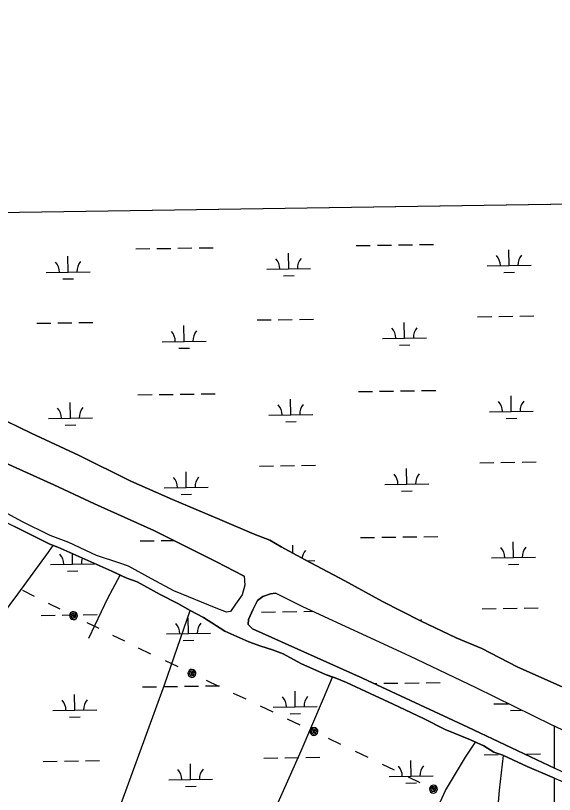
# Model space of a CAD drawing. Extents: x 3807117 to 3845308, y 337856 to 363736.
# Drawn here: x 3813028 to 3814255, y 360164 to 361939 of the extents above; entities that cross this region are included whole.
import ezdxf

# ---------------------------------------------------------------- set-up
doc = ezdxf.new("R2010")
doc.units = 0
for name, color, linetype in [('V-GRID-FRAM', 7, 'Continuous'), ('V-TOPO-SHOR', 7, 'Continuous'), ('V-UTIL-LINE', 7, 'Continuous'), ('V-WETL-SWMP', 7, 'Continuous')]:
    doc.layers.add(name, color=color, linetype=linetype)

msp = doc.modelspace()

# ---------------------------------------------------------------- linework, layer by layer
at = {"layer": 'V-GRID-FRAM'}
msp.add_lwpolyline([(3811100.6, 361461.9), (3842914.2, 361938.5), (3843194.5, 343758.3), (3811365, 343281.4), (3811100.6, 361461.9)], dxfattribs=at)
at = {"layer": 'V-TOPO-SHOR'}
for points in [[(3813548.9, 360661.8), (3813547.4, 360662.7), (3813485.7, 360694.4), (3813343.3, 360765.6), (3813207.9, 360826.3), (3813115.3, 360869.8), (3812896.5, 360968.5), (3812727.5, 361045), (3812549.3, 361130.7), (3812379.6, 361204.5), (3812142, 361299.5), (3812066.3, 361324.2), (3812048.9, 361331.2)], [(3812944.8, 361044.7), (3813063.6, 360987.6), (3813173.3, 360936.1), (3813290.6, 360878.3), (3813385.6, 360836.4), (3813493.2, 360791), (3813571.4, 360757.4), (3813607, 360743.7), (3813632.9, 360728.5), (3813687.4, 360698.9), (3813777.6, 360650.7), (3813863.5, 360603.9), (3813950.2, 360559.8), (3814031.2, 360521.3), (3814089.9, 360496.6), (3814170.3, 360455.3), (3814287.6, 360402.4)], [(3813548.9, 360661.8), (3813550.4, 360641.4), (3813544.4, 360618.8), (3813529.4, 360597.6), (3813517.3, 360581.1), (3813508.4, 360579.7), (3813485.2, 360588.4), (3813388.7, 360628.1), (3813338.1, 360655.7), (3813285.4, 360684), (3813265.6, 360691.4), (3813212.3, 360708.8), (3813150, 360738.5), (3813106.9, 360753.9), (3813042.6, 360786.2), (3812955, 360834.1), (3812899.6, 360855.6), (3812849, 360880.5), (3812784, 360909.4), (3812653.4, 360973.4), (3812536.1, 361027.2)], [(3812920.3, 360827.1), (3813062.6, 360756.3), (3813106.4, 360734.1), (3813113.9, 360731.4), (3813124.8, 360727.4), (3813247.3, 360672.9), (3813266.9, 360663.6), (3813281.5, 360656.7), (3813305.4, 360648.7), (3813357.4, 360619.7), (3813397.8, 360599.5), (3813425.8, 360583.3), (3813426.1, 360583.1), (3813456, 360567.1), (3813504.6, 360536), (3813559.3, 360511.8), (3813586.6, 360502.4), (3813613.3, 360493.7), (3813637.9, 360484.3), (3813677.6, 360462.7), (3813733.7, 360437.2), (3813750.1, 360431.8), (3813756.2, 360429.8), (3813781.5, 360419.7), (3813814.4, 360404.2), (3813888.2, 360369.9), (3813957.3, 360337.6), (3814006.6, 360312), (3814064, 360288.4), (3814075.7, 360283.2), (3814094.1, 360275), (3814116.7, 360260.8), (3814137.2, 360254.1), (3814138.8, 360253.4), (3814192.6, 360227.9), (3814285.7, 360188.2)], [(3812664.3, 360060.4), (3812744.6, 360194.5), (3812901.4, 360424.7), (3812998.7, 360573.3), (3813033.9, 360620.6), (3813103.6, 360716.5), (3813113.9, 360731.4)], [(3813195, 360520.4), (3813238.8, 360611.4), (3813266.9, 360663.6)], [(3814299.9, 360202.6), (3814057.7, 360317.7), (3813818.3, 360429.5), (3813568, 360541.9), (3813557.7, 360551.3), (3813559, 360562.9), (3813568.4, 360584.8), (3813579.2, 360606), (3813591.4, 360615), (3813608.4, 360621.2), (3813620.4, 360622.8)], [(3813925.5, 360479.7), (3813682.1, 360591.4), (3813626, 360619.8), (3813620.4, 360622.8)], [(3812989.2, 359487.2), (3813091.7, 359684.9), (3813176, 359846.4), (3813186.7, 359868.3), (3813187.4, 359877.8), (3813184.6, 359885.3), (3813181.1, 359893.5), (3813181.1, 359904.4), (3813187.8, 359925.6), (3813268.3, 360141.6), (3813367.5, 360414.4), (3813426.1, 360583.1)], [(3814355.4, 360272.5), (3814250.2, 360322.2), (3814077, 360407.2), (3813925.5, 360479.7)], [(3813678.5, 360264), (3813729, 360383), (3813750.1, 360431.8)], [(3813739.1, 359703.1), (3813876.8, 359947.5), (3813921.3, 360026.9), (3813952.4, 360080.3), (3813969.2, 360106.3), (3813980.7, 360122.1), (3813987.5, 360132.3), (3813995.6, 360148.1), (3814007, 360173.4), (3814030, 360211), (3814052.9, 360249.4), (3814075.7, 360283.2)], [(3813163.4, 359236.5), (3813472.9, 359801.6), (3813678.5, 360264)], [(3814078.6, 359582.8), (3814084.4, 359643.5), (3814093.4, 359741.8), (3814106, 359901.5), (3814121.3, 360070.7), (3814130.2, 360174.4), (3814138.8, 360253.4)]]:
    msp.add_lwpolyline(points, dxfattribs=at)
at = {"layer": 'V-UTIL-LINE'}
for points in [[(3813044.3, 360629.4), (3813071.1, 360616)], [(3813102.6, 360600.4), (3813129.4, 360587)], [(3813160.2, 360571.7), (3813159.8, 360574.6), (3813158.1, 360573), (3813158.5, 360570.3), (3813161.3, 360569.3), (3813162.9, 360572.2), (3813161.6, 360576.7), (3813157.3, 360576.9), (3813154.1, 360573.2), (3813155.3, 360568.8), (3813158.8, 360566), (3813163.5, 360567.1), (3813166.2, 360571.9), (3813164.2, 360579.8), (3813160.8, 360580.7), (3813157.3, 360580.3), (3813154.3, 360578.5), (3813152.1, 360575.7), (3813151.2, 360572.4), (3813151.7, 360568.9), (3813153.4, 360565.8), (3813156.2, 360563.7), (3813159.6, 360562.8), (3813163.1, 360563.2), (3813166.1, 360565), (3813168.2, 360567.7), (3813169.2, 360571.1), (3813168.7, 360574.6), (3813167, 360577.7), (3813164.2, 360579.8)], [(3813190.9, 360556.4), (3813217.8, 360543.1)], [(3813249.3, 360527.4), (3813276.1, 360514.1)], [(3813307.7, 360498.4), (3813335.9, 360484.9)], [(3813369.2, 360469.1), (3813397.5, 360455.6)], [(3813429.9, 360440.1), (3813429.5, 360443), (3813427.8, 360441.3), (3813428.3, 360438.6), (3813431.1, 360437.7), (3813432.7, 360440.7), (3813431.2, 360445.1), (3813426.9, 360445.2), (3813423.8, 360441.5), (3813425.1, 360437.1), (3813428.6, 360434.4), (3813433.3, 360435.6), (3813435.9, 360440.4), (3813433.8, 360448.3), (3813430.4, 360449.1), (3813426.9, 360448.6), (3813423.9, 360446.8), (3813421.8, 360444), (3813420.9, 360440.6), (3813421.4, 360437.1), (3813423.2, 360434.1), (3813426, 360432), (3813429.4, 360431.1), (3813432.9, 360431.6), (3813435.9, 360433.4), (3813438, 360436.3), (3813438.9, 360439.7), (3813438.4, 360443.1), (3813436.6, 360446.2), (3813433.8, 360448.3)], [(3813462.4, 360424.7), (3813490.6, 360411.2)], [(3813523.9, 360395.3), (3813552.2, 360381.8)], [(3813585.4, 360366), (3813613.7, 360352.5)], [(3813647, 360336.6), (3813675.3, 360323.2)], [(3813707.7, 360307.7), (3813707.2, 360310.5), (3813705.6, 360308.9), (3813706.1, 360306.2), (3813708.8, 360305.2), (3813710.4, 360308.2), (3813709, 360312.7), (3813704.7, 360312.8), (3813701.5, 360309.1), (3813702.8, 360304.7), (3813706.4, 360301.9), (3813711, 360303.1), (3813713.7, 360307.9), (3813711.6, 360315.8), (3813708.2, 360316.7), (3813704.7, 360316.2), (3813701.7, 360314.4), (3813699.6, 360311.6), (3813698.7, 360308.2), (3813699.2, 360304.7), (3813701, 360301.7), (3813703.8, 360299.6), (3813707.2, 360298.7), (3813710.7, 360299.2), (3813713.7, 360301), (3813715.8, 360303.8), (3813716.7, 360307.2), (3813716.2, 360310.7), (3813714.4, 360313.7), (3813711.6, 360315.8)], [(3813740.1, 360292.2), (3813768.4, 360278.7)], [(3813801.7, 360262.9), (3813829.9, 360249.4)], [(3813863.2, 360233.5), (3813890.1, 360220.3)], [(3813921.8, 360204.8), (3813948.7, 360191.6)], [(3813979.6, 360176.5), (3813979.1, 360179.4), (3813977.5, 360177.8), (3813977.9, 360175.1), (3813980.7, 360174.1), (3813982.3, 360177), (3813980.9, 360181.5), (3813976.7, 360181.6), (3813973.4, 360178), (3813974.7, 360173.6), (3813978.2, 360170.8), (3813982.9, 360171.9), (3813985.6, 360176.7), (3813983.5, 360184.6), (3813980.1, 360185.5), (3813976.7, 360185), (3813973.6, 360183.3), (3813971.5, 360180.5), (3813970.6, 360177.1), (3813971.1, 360173.6), (3813972.8, 360170.6), (3813975.6, 360168.4), (3813979, 360167.5), (3813982.5, 360168), (3813985.5, 360169.8), (3813987.7, 360172.6), (3813988.6, 360176), (3813988.1, 360179.4), (3813986.3, 360182.5), (3813983.5, 360184.6)]]:
    msp.add_lwpolyline(points, dxfattribs=at)
at = {"layer": 'V-WETL-SWMP'}
for p, q in [((3811977.3, 361475), (3815177.8, 361522.9)), ((3813302, 361407.1), (3813334, 361407.6)), ((3813350, 361407.9), (3813382, 361408.3)), ((3813398, 361408.6), (3813430, 361409.1)), ((3813446, 361409.3), (3813478, 361409.8)), ((3813803.9, 361414.7), (3813835.9, 361415.1)), ((3813851.9, 361415.4), (3813883.9, 361415.9)), ((3813899.9, 361416.1), (3813931.9, 361416.6)), ((3813947.9, 361416.8), (3813979.8, 361417.3)), ((3814151.9, 361369.1), (3814151.4, 361405.1)), ((3813148.2, 361354.1), (3813147.7, 361390.1)), ((3813650.1, 361361.6), (3813649.5, 361397.6)), ((3814101.9, 361368.4), (3814201.9, 361369.9)), ((3813098.2, 361353.3), (3813198.2, 361354.8)), ((3813600.1, 361360.9), (3813700, 361362.4)), ((3814140.1, 361353.5), (3814164.1, 361353.9)), ((3813136.4, 361338.5), (3813160.4, 361338.8)), ((3813638.3, 361346), (3813662.3, 361346.4)), ((3813578.4, 361245.1), (3813610.4, 361245.6)), ((3813626.4, 361245.8), (3813658.4, 361246.3)), ((3813674.4, 361246.5), (3813706.4, 361247)), ((3814080.2, 361252.6), (3814112.2, 361253.1)), ((3814128.2, 361253.3), (3814160.2, 361253.8)), ((3814176.2, 361254), (3814208.2, 361254.5)), ((3813076.5, 361237.6), (3813108.5, 361238)), ((3813124.5, 361238.3), (3813156.5, 361238.8)), ((3813172.5, 361239), (3813204.5, 361239.5)), ((3813412, 361196.2), (3813411.5, 361232.2)), ((3813913.9, 361203.7), (3813913.3, 361239.7)), ((3813362, 361195.4), (3813462, 361196.9)), ((3813863.9, 361202.9), (3813963.9, 361204.4)), ((3813902.1, 361188.1), (3813926.1, 361188.4)), ((3813400.3, 361180.6), (3813424.3, 361180.9)), ((3813808.8, 361082), (3813840.8, 361082.5)), ((3813856.8, 361082.7), (3813888.8, 361083.2)), ((3813904.8, 361083.5), (3813936.8, 361083.9)), ((3813952.8, 361084.2), (3813984.8, 361084.7)), ((3813307, 361074.5), (3813339, 361075)), ((3813355, 361075.2), (3813387, 361075.7)), ((3813403, 361075.9), (3813435, 361076.4)), ((3813451, 361076.7), (3813483, 361077.1)), ((3813655, 361029), (3813654.5, 361065)), ((3814156.9, 361036.5), (3814156.3, 361072.5)), ((3813153.2, 361021.4), (3813152.6, 361057.4)), ((3813063.6, 360987.6), (3812944.8, 361044.7)), ((3813605, 361028.2), (3813705, 361029.7)), ((3814106.9, 361035.7), (3814206.9, 361037.2)), ((3813103.2, 361020.7), (3813203.2, 361022.2)), ((3813643.3, 361013.4), (3813667.3, 361013.7)), ((3814145.1, 361020.9), (3814169.1, 361021.2)), ((3813141.4, 361005.8), (3813165.4, 361006.2)), ((3813173.3, 360936.1), (3813063.6, 360987.6)), ((3813290.6, 360878.3), (3813173.3, 360936.1)), ((3814133.2, 360920.7), (3814165.2, 360921.2)), ((3814181.2, 360921.4), (3814213.2, 360921.9)), ((3813583.4, 360912.4), (3813615.4, 360912.9)), ((3813631.4, 360913.2), (3813663.4, 360913.6)), ((3813679.4, 360913.9), (3813711.4, 360914.4)), ((3813918.9, 360871), (3813918.3, 360907)), ((3814085.2, 360920), (3814117.2, 360920.4)), ((3813417, 360863.5), (3813416.5, 360899.5)), ((3813385.6, 360836.4), (3813290.6, 360878.3)), ((3813868.9, 360870.3), (3813968.9, 360871.8)), ((3813367, 360862.8), (3813467, 360864.3)), ((3813907.1, 360855.4), (3813931.1, 360855.8)), ((3813493.2, 360791), (3813385.6, 360836.4)), ((3813405.2, 360847.9), (3813429.2, 360848.3)), ((3813062.6, 360756.3), (3812920.3, 360827.1)), ((3813571.4, 360757.4), (3813493.2, 360791)), ((3813106.4, 360734.1), (3813062.6, 360756.3)), ((3813607, 360743.7), (3813571.4, 360757.4)), ((3813813.8, 360749.4), (3813845.8, 360749.9)), ((3813861.8, 360750.1), (3813893.8, 360750.6)), ((3813909.8, 360750.8), (3813941.8, 360751.3)), ((3813957.8, 360751.5), (3813989.8, 360752)), ((3813124.8, 360727.4), (3813106.4, 360734.1)), ((3813247.3, 360672.9), (3813124.8, 360727.4)), ((3813312, 360741.9), (3813344, 360742.3)), ((3813360, 360742.6), (3813388.5, 360743)), ((3813632.9, 360728.5), (3813607, 360743.7)), ((3813687.4, 360698.9), (3813632.9, 360728.5)), ((3813659.8, 360713.9), (3813659.5, 360732.3)), ((3814161.9, 360703.8), (3814161.3, 360739.8)), ((3813158.2, 360688.8), (3813157.8, 360712.7)), ((3813777.6, 360650.7), (3813687.4, 360698.9)), ((3813691.3, 360696.8), (3813710, 360697.1)), ((3814111.9, 360703.1), (3814211.9, 360704.6)), ((3813108.2, 360688.1), (3813208.2, 360689.6)), ((3813146.4, 360673.2), (3813170.4, 360673.6)), ((3813281.5, 360656.7), (3813247.3, 360672.9)), ((3814150.1, 360688.2), (3814174.1, 360688.6)), ((3813305.4, 360648.7), (3813281.5, 360656.7)), ((3813357.4, 360619.7), (3813305.4, 360648.7)), ((3813863.5, 360603.9), (3813777.6, 360650.7)), ((3813397.8, 360599.5), (3813357.4, 360619.7)), ((3813950.2, 360559.8), (3813863.5, 360603.9)), ((3813425.8, 360583.3), (3813397.8, 360599.5)), ((3814090.2, 360587.3), (3814122.2, 360587.8)), ((3814138.2, 360588), (3814170.2, 360588.5)), ((3814186.2, 360588.8), (3814218.2, 360589.2)), ((3813086.5, 360572.3), (3813118.5, 360572.8)), ((3813134.5, 360573), (3813166.5, 360573.5)), ((3813182.5, 360573.7), (3813214.5, 360574.2)), ((3813422, 360530.9), (3813421.5, 360566.9)), ((3813456, 360567.1), (3813425.8, 360583.3)), ((3813504.6, 360536), (3813456, 360567.1)), ((3813588.3, 360579.8), (3813620.3, 360580.3)), ((3813636.3, 360580.5), (3813668.3, 360581)), ((3813684.3, 360581.3), (3813703.7, 360581.5)), ((3813923.3, 360573.5), (3813923.3, 360574.4)), ((3814031.2, 360521.3), (3813950.2, 360559.8)), ((3813372, 360530.1), (3813472, 360531.6)), ((3813559.3, 360511.8), (3813504.6, 360536)), ((3813410.2, 360515.3), (3813434.2, 360515.6)), ((3814089.9, 360496.6), (3814031.2, 360521.3)), ((3813586.6, 360502.4), (3813559.3, 360511.8)), ((3813613.3, 360493.7), (3813586.6, 360502.4)), ((3814170.3, 360455.3), (3814089.9, 360496.6)), ((3813637.9, 360484.3), (3813613.3, 360493.7)), ((3813677.6, 360462.7), (3813637.9, 360484.3)), ((3813733.7, 360437.2), (3813677.6, 360462.7)), ((3814287.6, 360402.4), (3814170.3, 360455.3)), ((3813756.2, 360429.8), (3813733.7, 360437.2)), ((3813781.5, 360419.7), (3813756.2, 360429.8)), ((3813317, 360409.2), (3813349, 360409.7)), ((3813365, 360409.9), (3813397, 360410.4)), ((3813413, 360410.7), (3813445, 360411.1)), ((3813461, 360411.4), (3813493, 360411.9)), ((3813814.4, 360404.2), (3813781.5, 360419.7)), ((3813844.8, 360417.1), (3813850.8, 360417.2)), ((3813866.8, 360417.5), (3813898.8, 360417.9)), ((3813914.8, 360418.2), (3813946.8, 360418.7)), ((3813962.8, 360418.9), (3813994.8, 360419.4)), ((3813163.2, 360356.2), (3813162.6, 360392.2)), ((3813665, 360363.7), (3813664.5, 360399.7)), ((3813888.2, 360369.9), (3813814.4, 360404.2)), ((3813113.2, 360355.4), (3813213.2, 360356.9)), ((3813615, 360362.9), (3813715, 360364.4)), ((3813957.3, 360337.6), (3813888.2, 360369.9)), ((3814116.9, 360370.5), (3814150.8, 360371)), ((3814155.1, 360355.6), (3814179.1, 360356)), ((3813151.4, 360340.6), (3813175.4, 360340.9)), ((3813653.2, 360348.1), (3813677.2, 360348.4)), ((3814006.6, 360312), (3813957.3, 360337.6)), ((3814064, 360288.4), (3814006.6, 360312)), ((3814094.1, 360275), (3814064, 360288.4)), ((3814116.7, 360260.8), (3814094.1, 360275)), ((3813593.3, 360247.2), (3813625.3, 360247.7)), ((3813641.3, 360247.9), (3813673.3, 360248.4)), ((3813689.3, 360248.6), (3813721.3, 360249.1)), ((3814095.2, 360254.7), (3814127.2, 360255.2)), ((3814137.2, 360254.1), (3814116.7, 360260.8)), ((3814192.6, 360227.9), (3814137.2, 360254.1)), ((3814191.2, 360256.1), (3814223.2, 360256.6)), ((3813091.5, 360239.7), (3813123.5, 360240.1)), ((3813139.5, 360240.4), (3813171.5, 360240.9)), ((3813187.5, 360241.1), (3813219.5, 360241.6)), ((3813427, 360198.2), (3813426.4, 360234.2)), ((3813928.8, 360205.8), (3813928.3, 360241.8)), ((3814255, 360201.3), (3814192.6, 360227.9)), ((3813377, 360197.5), (3813477, 360199)), ((3813878.8, 360205), (3813978.8, 360206.5)), ((3814255, 354853.2), (3814255, 360201.3)), ((3813415.2, 360182.6), (3813439.2, 360183)), ((3813917.1, 360190.2), (3813941.1, 360190.5))]:
    msp.add_line(p, q, dxfattribs=at)
msp.add_lwpolyline([(3812896.5, 360968.5), (3813115.3, 360869.8), (3813207.9, 360826.3), (3813343.3, 360765.6), (3813485.7, 360694.4), (3813547.4, 360662.7), (3813548.9, 360661.8), (3813550.4, 360641.4), (3813544.4, 360618.8), (3813529.4, 360597.6), (3813517.3, 360581.1), (3813508.4, 360579.7), (3813485.2, 360588.4), (3813388.7, 360628.1), (3813338.1, 360655.7), (3813285.4, 360684), (3813265.6, 360691.4), (3813212.3, 360708.8), (3813150, 360738.5), (3813106.9, 360753.9), (3813042.6, 360786.2), (3812955, 360834.1)], dxfattribs=at)
msp.add_lwpolyline([(3814255, 360320), (3814250.2, 360322.2), (3814077, 360407.2), (3813925.5, 360479.7), (3813682.1, 360591.4), (3813626, 360619.8), (3813620.4, 360622.8), (3813608.4, 360621.2), (3813591.4, 360615), (3813579.2, 360606), (3813568.4, 360584.8), (3813559, 360562.9), (3813557.7, 360551.3), (3813568, 360541.9), (3813818.3, 360429.5), (3814057.7, 360317.7), (3814255, 360224)], close=True, dxfattribs=at)
for centre, start, end in [((3813594.8, 361361.3), 0.0865, 41.6302), ((3813705.3, 361362.9), 140.0865, 181.6302), ((3814096.7, 361368.8), 0.0865, 41.6302), ((3814207.1, 361370.4), 140.0865, 181.6302), ((3813093, 361353.7), 0.0865, 41.6302), ((3813203.4, 361355.4), 140.0865, 181.6302), ((3813858.6, 361203.3), 0.0865, 41.6302), ((3813969.1, 361205), 140.0865, 181.6302), ((3813356.8, 361195.8), 0.0865, 41.6302), ((3813467.3, 361197.5), 140.0865, 181.6302), ((3813208.4, 361022.8), 140.0865, 181.6302), ((3813599.8, 361028.6), 0.0865, 41.6302), ((3813710.3, 361030.3), 140.0865, 181.6302), ((3814101.6, 361036.1), 0.0865, 41.6302), ((3814212.1, 361037.8), 140.0865, 181.6302), ((3813097.9, 361021.1), 0.0865, 41.6302), ((3813361.8, 360863.2), 0.0865, 41.6302), ((3813472.2, 360864.8), 140.0865, 181.6302), ((3813863.6, 360870.7), 0.0865, 41.6302), ((3813974.1, 360872.3), 140.0865, 181.6302), ((3814106.6, 360703.5), 0.0865, 41.6302), ((3814217.1, 360705.2), 140.0865, 181.6302), ((3813102.9, 360688.5), 0.0865, 41.6302), ((3813715.2, 360697.6), 140.0865, 171.6991), ((3813213.4, 360690.1), 159.2043, 181.6302), ((3813366.8, 360530.5), 0.0865, 41.6302), ((3813477.2, 360532.2), 140.0865, 181.6302), ((3813979.1, 360539.7), 140.0865, 145.1893), ((3813107.9, 360355.8), 0.0865, 41.6302), ((3813218.4, 360357.5), 140.0865, 181.6302), ((3813609.8, 360363.3), 0.0865, 41.6302), ((3813720.2, 360365), 140.0865, 181.6302), ((3814111.6, 360370.9), 0.0865, 3.3553), ((3813984.1, 360207.1), 140.0865, 181.6302), ((3813371.7, 360197.9), 0.0865, 41.6302), ((3813482.2, 360199.5), 140.0865, 181.6302), ((3813873.6, 360205.4), 0.0865, 41.6302)]:
    msp.add_arc(centre, 35.2, start, end, dxfattribs=at)

doc.saveas('drawing.dxf')
